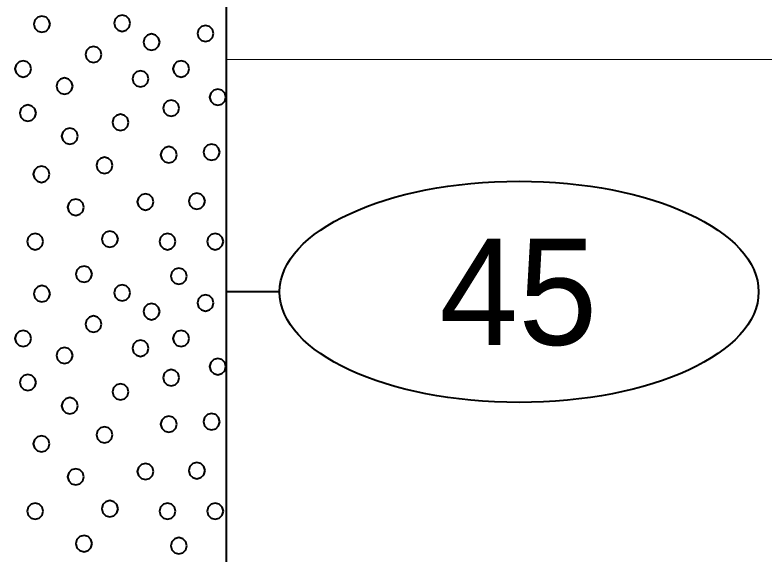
# Model space of a CAD drawing. Extents: x -76 to 974, y -1080 to -735.
# Drawn here: x 758 to 765.06, y -986.75 to -981.67 of the extents above; entities that cross this region are included whole.
import ezdxf
from ezdxf.enums import TextEntityAlignment as Align

# ---------------------------------------------------------------- set-up
doc = ezdxf.new("R2010")
doc.units = 0
doc.header["$LTSCALE"] = 0.36
doc.layers.add('27', color=7, linetype='Continuous', lineweight=40)
doc.layers.add('7', color=7, linetype='Continuous', lineweight=13)

msp = doc.modelspace()

# ---------------------------------------------------------------- linework, layer by layer
at = {"layer": '27'}
for p, q in [((759.9958, -991.3789), (759.9958, -981.3789)), ((760.4958, -984.2789), (759.9958, -984.2789))]:
    msp.add_line(p, q, dxfattribs=at)
for points in [[(759.0877, -981.7478), (759.0775, -981.7097), (759.0496, -981.6818), (759.0115, -981.6716), (758.9734, -981.6818), (758.9455, -981.7097), (758.9353, -981.7478), (758.9455, -981.7859), (758.9734, -981.8138), (759.0115, -981.824), (759.0496, -981.8138), (759.0775, -981.7859)], [(758.3326, -981.7568), (758.3224, -981.7187), (758.2945, -981.6908), (758.2564, -981.6806), (758.2183, -981.6908), (758.1904, -981.7187), (758.1802, -981.7568), (758.1904, -981.7949), (758.2183, -981.8228), (758.2564, -981.833), (758.2945, -981.8228), (758.3224, -981.7949)], [(759.8732, -981.8437), (759.863, -981.8056), (759.8351, -981.7777), (759.797, -981.7675), (759.7589, -981.7777), (759.731, -981.8056), (759.7208, -981.8437), (759.731, -981.8818), (759.7589, -981.9097), (759.797, -981.9199), (759.8351, -981.9097), (759.863, -981.8818)], [(759.3659, -981.9251), (759.3557, -981.887), (759.3278, -981.8591), (759.2897, -981.8489), (759.2516, -981.8591), (759.2237, -981.887), (759.2135, -981.9251), (759.2237, -981.9632), (759.2516, -981.9911), (759.2897, -982.0013), (759.3278, -981.9911), (759.3557, -981.9632)], [(758.8176, -982.0426), (758.8074, -982.0045), (758.7795, -981.9766), (758.7414, -981.9664), (758.7033, -981.9766), (758.6754, -982.0045), (758.6652, -982.0426), (758.6754, -982.0807), (758.7033, -982.1086), (758.7414, -982.1188), (758.7795, -982.1086), (758.8074, -982.0807)], [(758.1544, -982.1781), (758.1442, -982.14), (758.1163, -982.1121), (758.0782, -982.1019), (758.0401, -982.1121), (758.0122, -982.14), (758.002, -982.1781), (758.0122, -982.2162), (758.0401, -982.2441), (758.0782, -982.2543), (758.1163, -982.2441), (758.1442, -982.2162)], [(759.6431, -982.1781), (759.6329, -982.14), (759.605, -982.1121), (759.5669, -982.1019), (759.5288, -982.1121), (759.5009, -982.14), (759.4907, -982.1781), (759.5009, -982.2162), (759.5288, -982.2441), (759.5669, -982.2543), (759.605, -982.2441), (759.6329, -982.2162)], [(759.2617, -982.2709), (759.2515, -982.2328), (759.2236, -982.2049), (759.1855, -982.1947), (759.1474, -982.2049), (759.1195, -982.2328), (759.1093, -982.2709), (759.1195, -982.309), (759.1474, -982.3369), (759.1855, -982.3471), (759.2236, -982.3369), (759.2515, -982.309)], [(758.546, -982.3395), (758.5358, -982.3014), (758.5079, -982.2735), (758.4698, -982.2633), (758.4317, -982.2735), (758.4038, -982.3014), (758.3936, -982.3395), (758.4038, -982.3776), (758.4317, -982.4055), (758.4698, -982.4157), (758.5079, -982.4055), (758.5358, -982.3776)], [(759.9889, -982.4438), (759.9786, -982.4057), (759.9508, -982.3778), (759.9127, -982.3676), (759.8746, -982.3778), (759.8467, -982.4057), (759.8365, -982.4438), (759.8467, -982.4819), (759.8746, -982.5097), (759.9127, -982.52), (759.9508, -982.5097), (759.9786, -982.4819)], [(758.2002, -982.5938), (758.19, -982.5557), (758.1621, -982.5278), (758.124, -982.5176), (758.0859, -982.5278), (758.058, -982.5557), (758.0478, -982.5938), (758.058, -982.6319), (758.0859, -982.6598), (758.124, -982.67), (758.1621, -982.6598), (758.19, -982.6319)], [(759.5503, -982.548), (759.5401, -982.5099), (759.5122, -982.482), (759.4741, -982.4718), (759.436, -982.482), (759.4081, -982.5099), (759.3979, -982.548), (759.4081, -982.5861), (759.436, -982.614), (759.4741, -982.6242), (759.5122, -982.614), (759.5401, -982.5861)], [(759.0723, -982.6815), (759.0621, -982.6434), (759.0342, -982.6155), (758.9961, -982.6053), (758.958, -982.6155), (758.9301, -982.6434), (758.9199, -982.6815), (758.9301, -982.7196), (758.958, -982.7475), (758.9961, -982.7577), (759.0342, -982.7475), (759.0621, -982.7196)], [(758.5943, -982.8124), (758.5841, -982.7743), (758.5562, -982.7464), (758.5181, -982.7362), (758.48, -982.7464), (758.4521, -982.7743), (758.4419, -982.8124), (758.4521, -982.8505), (758.48, -982.8784), (758.5181, -982.8886), (758.5562, -982.8784), (758.5841, -982.8505)], [(759.5274, -982.9866), (759.5172, -982.9485), (759.4893, -982.9206), (759.4512, -982.9104), (759.4131, -982.9206), (759.3852, -982.9485), (759.375, -982.9866), (759.3852, -983.0247), (759.4131, -983.0526), (759.4512, -983.0628), (759.4893, -983.0526), (759.5172, -983.0247)], [(759.9316, -982.9624), (759.9214, -982.9243), (759.8935, -982.8964), (759.8554, -982.8862), (759.8173, -982.8964), (759.7895, -982.9243), (759.7792, -982.9624), (759.7895, -983.0005), (759.8173, -983.0284), (759.8554, -983.0386), (759.8935, -983.0284), (759.9214, -983.0005)], [(758.9223, -983.087), (758.912, -983.0489), (758.8842, -983.021), (758.8461, -983.0108), (758.808, -983.021), (758.7801, -983.0489), (758.7699, -983.087), (758.7801, -983.1251), (758.808, -983.153), (758.8461, -983.1632), (758.8842, -983.153), (758.912, -983.1251)], [(758.3273, -983.1709), (758.3171, -983.1328), (758.2892, -983.1049), (758.2511, -983.0947), (758.213, -983.1049), (758.1851, -983.1328), (758.1749, -983.1709), (758.1851, -983.209), (758.213, -983.2369), (758.2511, -983.2471), (758.2892, -983.2369), (758.3171, -983.209)], [(759.3075, -983.4315), (759.2972, -983.3934), (759.2694, -983.3655), (759.2313, -983.3553), (759.1932, -983.3655), (759.1653, -983.3934), (759.1551, -983.4315), (759.1653, -983.4696), (759.1932, -983.4975), (759.2313, -983.5077), (759.2694, -983.4975), (759.2972, -983.4696)], [(759.7931, -983.4239), (759.7829, -983.3858), (759.755, -983.3579), (759.7169, -983.3477), (759.6788, -983.3579), (759.6509, -983.3858), (759.6407, -983.4239), (759.6509, -983.462), (759.6788, -983.4899), (759.7169, -983.5001), (759.755, -983.4899), (759.7829, -983.462)], [(758.6502, -983.4824), (758.64, -983.4443), (758.6121, -983.4164), (758.574, -983.4062), (758.5359, -983.4164), (758.508, -983.4443), (758.4978, -983.4824), (758.508, -983.5205), (758.5359, -983.5484), (758.574, -983.5586), (758.6121, -983.5484), (758.64, -983.5205)], [(758.9731, -983.7824), (758.9629, -983.7443), (758.935, -983.7164), (758.8969, -983.7062), (758.8588, -983.7164), (758.8309, -983.7443), (758.8207, -983.7824), (758.8309, -983.8205), (758.8588, -983.8484), (758.8969, -983.8586), (758.935, -983.8484), (758.9629, -983.8205)], [(758.2688, -983.8053), (758.2586, -983.7672), (758.2307, -983.7393), (758.1926, -983.7291), (758.1545, -983.7393), (758.1266, -983.7672), (758.1164, -983.8053), (758.1266, -983.8434), (758.1545, -983.8713), (758.1926, -983.8815), (758.2307, -983.8713), (758.2586, -983.8434)], [(759.5159, -983.8053), (759.5057, -983.7672), (759.4778, -983.7393), (759.4397, -983.7291), (759.4016, -983.7393), (759.3738, -983.7672), (759.3635, -983.8053), (759.3738, -983.8434), (759.4016, -983.8713), (759.4397, -983.8815), (759.4778, -983.8713), (759.5057, -983.8434)], [(759.966, -983.8053), (759.9558, -983.7672), (759.9279, -983.7393), (759.8898, -983.7291), (759.8517, -983.7393), (759.8238, -983.7672), (759.8136, -983.8053), (759.8238, -983.8434), (759.8517, -983.8713), (759.8898, -983.8815), (759.9279, -983.8713), (759.9558, -983.8434)], [(758.7287, -984.112), (758.7184, -984.0739), (758.6906, -984.046), (758.6525, -984.0358), (758.6144, -984.046), (758.5865, -984.0739), (758.5763, -984.112), (758.5865, -984.1501), (758.6144, -984.178), (758.6525, -984.1882), (758.6906, -984.178), (758.7184, -984.1501)], [(759.6223, -984.1316), (759.6121, -984.0935), (759.5842, -984.0656), (759.5461, -984.0554), (759.508, -984.0656), (759.4801, -984.0935), (759.4699, -984.1316), (759.4801, -984.1697), (759.508, -984.1976), (759.5461, -984.2078), (759.5842, -984.1976), (759.6121, -984.1697)], [(758.3326, -984.2968), (758.3224, -984.2587), (758.2945, -984.2308), (758.2564, -984.2206), (758.2183, -984.2308), (758.1904, -984.2587), (758.1802, -984.2968), (758.1904, -984.3349), (758.2183, -984.3628), (758.2564, -984.373), (758.2945, -984.3628), (758.3224, -984.3349)], [(759.0877, -984.2878), (759.0775, -984.2497), (759.0496, -984.2218), (759.0115, -984.2116), (758.9734, -984.2218), (758.9455, -984.2497), (758.9353, -984.2878), (758.9455, -984.3259), (758.9734, -984.3538), (759.0115, -984.364), (759.0496, -984.3538), (759.0775, -984.3259)], [(759.8732, -984.3837), (759.863, -984.3456), (759.8351, -984.3177), (759.797, -984.3075), (759.7589, -984.3177), (759.731, -984.3456), (759.7208, -984.3837), (759.731, -984.4218), (759.7589, -984.4497), (759.797, -984.4599), (759.8351, -984.4497), (759.863, -984.4218)], [(759.3659, -984.4651), (759.3557, -984.427), (759.3278, -984.3991), (759.2897, -984.3889), (759.2516, -984.3991), (759.2237, -984.427), (759.2135, -984.4651), (759.2237, -984.5032), (759.2516, -984.5311), (759.2897, -984.5413), (759.3278, -984.5311), (759.3557, -984.5032)], [(758.8176, -984.5826), (758.8074, -984.5445), (758.7795, -984.5166), (758.7414, -984.5064), (758.7033, -984.5166), (758.6754, -984.5445), (758.6652, -984.5826), (758.6754, -984.6207), (758.7033, -984.6486), (758.7414, -984.6588), (758.7795, -984.6486), (758.8074, -984.6207)], [(758.1544, -984.7181), (758.1442, -984.68), (758.1163, -984.6521), (758.0782, -984.6419), (758.0401, -984.6521), (758.0122, -984.68), (758.002, -984.7181), (758.0122, -984.7562), (758.0401, -984.7841), (758.0782, -984.7943), (758.1163, -984.7841), (758.1442, -984.7562)], [(759.6431, -984.7181), (759.6329, -984.68), (759.605, -984.6521), (759.5669, -984.6419), (759.5288, -984.6521), (759.5009, -984.68), (759.4907, -984.7181), (759.5009, -984.7562), (759.5288, -984.7841), (759.5669, -984.7943), (759.605, -984.7841), (759.6329, -984.7562)], [(759.2617, -984.8109), (759.2515, -984.7728), (759.2236, -984.7449), (759.1855, -984.7347), (759.1474, -984.7449), (759.1195, -984.7728), (759.1093, -984.8109), (759.1195, -984.849), (759.1474, -984.8769), (759.1855, -984.8871), (759.2236, -984.8769), (759.2515, -984.849)], [(758.546, -984.8795), (758.5358, -984.8414), (758.5079, -984.8135), (758.4698, -984.8033), (758.4317, -984.8135), (758.4038, -984.8414), (758.3936, -984.8795), (758.4038, -984.9176), (758.4317, -984.9455), (758.4698, -984.9557), (758.5079, -984.9455), (758.5358, -984.9176)], [(759.9889, -984.9838), (759.9786, -984.9457), (759.9508, -984.9178), (759.9127, -984.9076), (759.8746, -984.9178), (759.8467, -984.9457), (759.8365, -984.9838), (759.8467, -985.0219), (759.8746, -985.0497), (759.9127, -985.06), (759.9508, -985.0497), (759.9786, -985.0219)], [(758.2002, -985.1338), (758.19, -985.0957), (758.1621, -985.0678), (758.124, -985.0576), (758.0859, -985.0678), (758.058, -985.0957), (758.0478, -985.1338), (758.058, -985.1719), (758.0859, -985.1998), (758.124, -985.21), (758.1621, -985.1998), (758.19, -985.1719)], [(759.5503, -985.088), (759.5401, -985.0499), (759.5122, -985.022), (759.4741, -985.0118), (759.436, -985.022), (759.4081, -985.0499), (759.3979, -985.088), (759.4081, -985.1261), (759.436, -985.154), (759.4741, -985.1642), (759.5122, -985.154), (759.5401, -985.1261)], [(759.0723, -985.2215), (759.0621, -985.1834), (759.0342, -985.1555), (758.9961, -985.1453), (758.958, -985.1555), (758.9301, -985.1834), (758.9199, -985.2215), (758.9301, -985.2596), (758.958, -985.2875), (758.9961, -985.2977), (759.0342, -985.2875), (759.0621, -985.2596)], [(758.5943, -985.3524), (758.5841, -985.3143), (758.5562, -985.2864), (758.5181, -985.2762), (758.48, -985.2864), (758.4521, -985.3143), (758.4419, -985.3524), (758.4521, -985.3905), (758.48, -985.4184), (758.5181, -985.4286), (758.5562, -985.4184), (758.5841, -985.3905)], [(759.5274, -985.5266), (759.5172, -985.4885), (759.4893, -985.4606), (759.4512, -985.4504), (759.4131, -985.4606), (759.3852, -985.4885), (759.375, -985.5266), (759.3852, -985.5647), (759.4131, -985.5926), (759.4512, -985.6028), (759.4893, -985.5926), (759.5172, -985.5647)], [(759.9316, -985.5024), (759.9214, -985.4643), (759.8935, -985.4364), (759.8554, -985.4262), (759.8173, -985.4364), (759.7895, -985.4643), (759.7792, -985.5024), (759.7895, -985.5405), (759.8173, -985.5684), (759.8554, -985.5786), (759.8935, -985.5684), (759.9214, -985.5405)], [(758.9223, -985.627), (758.912, -985.5889), (758.8842, -985.561), (758.8461, -985.5508), (758.808, -985.561), (758.7801, -985.5889), (758.7699, -985.627), (758.7801, -985.6651), (758.808, -985.693), (758.8461, -985.7032), (758.8842, -985.693), (758.912, -985.6651)], [(758.3273, -985.7109), (758.3171, -985.6728), (758.2892, -985.6449), (758.2511, -985.6347), (758.213, -985.6449), (758.1851, -985.6728), (758.1749, -985.7109), (758.1851, -985.749), (758.213, -985.7769), (758.2511, -985.7871), (758.2892, -985.7769), (758.3171, -985.749)], [(759.3075, -985.9715), (759.2972, -985.9334), (759.2694, -985.9055), (759.2313, -985.8953), (759.1932, -985.9055), (759.1653, -985.9334), (759.1551, -985.9715), (759.1653, -986.0096), (759.1932, -986.0375), (759.2313, -986.0477), (759.2694, -986.0375), (759.2972, -986.0096)], [(759.7931, -985.9639), (759.7829, -985.9258), (759.755, -985.8979), (759.7169, -985.8877), (759.6788, -985.8979), (759.6509, -985.9258), (759.6407, -985.9639), (759.6509, -986.002), (759.6788, -986.0299), (759.7169, -986.0401), (759.755, -986.0299), (759.7829, -986.002)], [(758.6502, -986.0224), (758.64, -985.9843), (758.6121, -985.9564), (758.574, -985.9462), (758.5359, -985.9564), (758.508, -985.9843), (758.4978, -986.0224), (758.508, -986.0605), (758.5359, -986.0884), (758.574, -986.0986), (758.6121, -986.0884), (758.64, -986.0605)], [(758.9731, -986.3224), (758.9629, -986.2843), (758.935, -986.2564), (758.8969, -986.2462), (758.8588, -986.2564), (758.8309, -986.2843), (758.8207, -986.3224), (758.8309, -986.3605), (758.8588, -986.3884), (758.8969, -986.3986), (758.935, -986.3884), (758.9629, -986.3605)], [(758.2688, -986.3453), (758.2586, -986.3072), (758.2307, -986.2793), (758.1926, -986.2691), (758.1545, -986.2793), (758.1266, -986.3072), (758.1164, -986.3453), (758.1266, -986.3834), (758.1545, -986.4113), (758.1926, -986.4215), (758.2307, -986.4113), (758.2586, -986.3834)], [(759.5159, -986.3453), (759.5057, -986.3072), (759.4778, -986.2793), (759.4397, -986.2691), (759.4016, -986.2793), (759.3738, -986.3072), (759.3635, -986.3453), (759.3738, -986.3834), (759.4016, -986.4113), (759.4397, -986.4215), (759.4778, -986.4113), (759.5057, -986.3834)], [(759.966, -986.3453), (759.9558, -986.3072), (759.9279, -986.2793), (759.8898, -986.2691), (759.8517, -986.2793), (759.8238, -986.3072), (759.8136, -986.3453), (759.8238, -986.3834), (759.8517, -986.4113), (759.8898, -986.4215), (759.9279, -986.4113), (759.9558, -986.3834)], [(758.7287, -986.652), (758.7184, -986.6139), (758.6906, -986.586), (758.6525, -986.5758), (758.6144, -986.586), (758.5865, -986.6139), (758.5763, -986.652), (758.5865, -986.6901), (758.6144, -986.718), (758.6525, -986.7282), (758.6906, -986.718), (758.7184, -986.6901)], [(759.6223, -986.6716), (759.6121, -986.6335), (759.5842, -986.6056), (759.5461, -986.5954), (759.508, -986.6056), (759.4801, -986.6335), (759.4699, -986.6716), (759.4801, -986.7097), (759.508, -986.7376), (759.5461, -986.7478), (759.5842, -986.7376), (759.6121, -986.7097)]]:
    msp.add_lwpolyline(points, close=True, dxfattribs=at)
msp.add_ellipse((762.7532, -984.2789), major_axis=(2.2574, 0), ratio=0.461538, dxfattribs=at)
at = {"layer": '7'}
msp.add_line((759.9958, -982.09), (792.4513, -982.09), dxfattribs=at)

# ---------------------------------------------------------------- texts
at = {"layer": '27'}
msp.add_text('45', height=1, dxfattribs=at).set_placement((762.7458, -984.7788), align=Align.CENTER)

doc.saveas('drawing.dxf')
